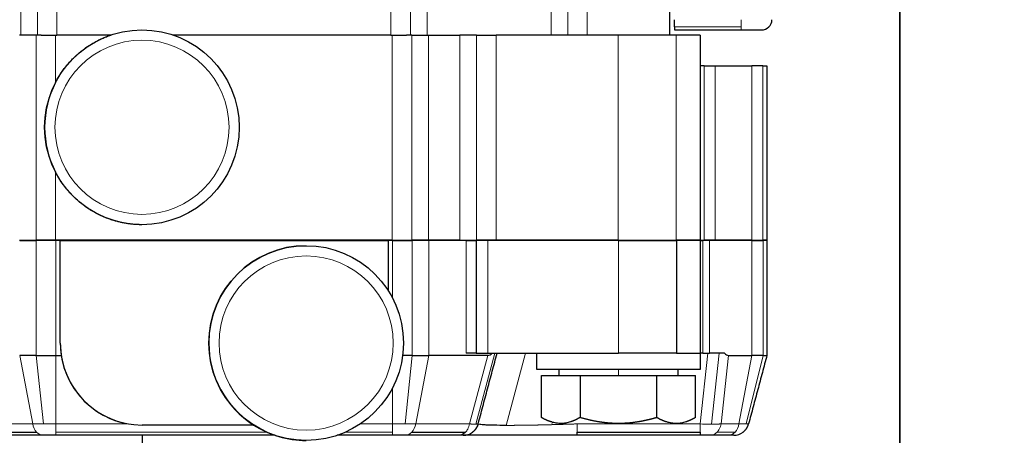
# Model space of a CAD drawing. Header units: inches. Extents: x 0 to 20790, y -12 to 14700.
# Tile 268 of 441: x 11325 to 11422, y 5758 to 5799. Entities that reach past the tile are written whole.
import ezdxf

# ---------------------------------------------------------------- set-up
doc = ezdxf.new("R2010")
doc.units = ezdxf.units.IN
doc.layers.add('1', color=7, linetype='Continuous', true_color=0xffffff)
doc.layers.add('254', color=7, linetype='Continuous', true_color=0xffffff)
doc.styles.add('latin_extended', font='simplex.shx')
doc.dimstyles.get("Standard").update_dxf_attribs({"dimtxt": 0.18, "dimasz": 0.18, "dimexe": 0.18, "dimexo": 0.0625, "dimgap": 0.09, "dimtad": 0, "dimtih": 1, "dimtoh": 1, "dimdec": 4, "dimzin": 0, "dimdsep": 46, "dimtxsty": 'Standard', "dimcen": 0.09, "dimadec": 0, "dimazin": 0, "dimtfac": 1, "dimtdec": 4, "dimtofl": 0, "dimtmove": 0, "dimatfit": 3, "dimfxl": 1, "dimtolj": 1, "dimtzin": 0, "dimarcsym": 0})

# ---------------------------------------------------------------- blocks, each defined once
blk = doc.blocks.new('_U11')
at = {"layer": '254', "color": 3, "linetype": 'Continuous', "lineweight": 13, "transparency": 16777216}
for p, q in [((10901.101, 7050.296), (12182.342, 7050.296)), ((12147.342, 6927.796), (12147.342, 4741.296)), ((10073.31, 4618.796), (12182.342, 4618.796))]:
    blk.add_line(p, q, dxfattribs=at)
at = {"layer": '254', "color": 3, "transparency": 16777216}
for points in [[(12167.758, 6927.796), (12126.925, 6927.796), (12147.342, 7050.296)], [(12126.925, 4741.296), (12167.758, 4741.296), (12147.342, 4618.796)]]:
    blk.add_solid(points, dxfattribs=at)
at = {"layer": 'Defpoints', "color": 0, "transparency": 16777216}
for p in [(10866.101, 7050.296), (10038.31, 4618.796), (12147.342, 4618.796)]:
    blk.add_point(p, dxfattribs=at)
at = {"layer": '254', "color": 2, "lineweight": 13, "transparency": 16777216, "insert": (11963.592, 5507.86), "char_height": 122.5, "attachment_point": 1, "rotation": 90, "style": 'latin_extended'}
blk.add_mtext('\\A1;2432', dxfattribs=at)

msp = doc.modelspace()

# ---------------------------------------------------------------- linework, layer by layer
at = {"layer": '1', "color": 110, "linetype": 'Continuous', "lineweight": 13}
for p, q in [((11325.475, 5943.796), (11325.475, 5797.296)), ((11327.098, 5797.296), (11327.098, 5943.796)), ((11329.011, 5797.296), (11329.011, 5943.796)), ((11361.609, 5943.796), (11361.609, 5797.296)), ((11363.522, 5943.796), (11363.522, 5797.296)), ((11365.144, 5797.296), (11365.144, 5943.796)), ((11377.255, 5941.768), (11377.255, 5797.296)), ((11378.878, 5797.296), (11378.878, 5939.898)), ((11380.791, 5797.296), (11380.791, 5937.692)), ((11395.81, 5798.796), (11395.81, 5798.089)), ((11395.81, 5798.089), (11389.31, 5798.089)), ((11395.81, 5797.796), (11395.81, 5798.089)), ((11326.968, 5777.296), (11326.968, 5797.296)), ((11328.881, 5792.679), (11328.881, 5797.296)), ((11361.739, 5797.296), (11361.739, 5777.296)), ((11363.652, 5777.296), (11363.652, 5797.296)), ((11365.274, 5797.296), (11365.274, 5777.296)), ((11368.345, 5797.296), (11368.345, 5777.296)), ((11369.968, 5777.296), (11369.968, 5797.296)), ((11371.881, 5797.296), (11371.881, 5777.296)), ((11383.81, 5797.296), (11383.81, 5777.296)), ((11389.467, 5777.296), (11389.467, 5797.296)), ((11392.191, 5777.296), (11392.191, 5794.296)), ((11393.274, 5794.296), (11393.274, 5777.296)), ((11396.845, 5794.296), (11396.845, 5777.296)), ((11397.929, 5777.296), (11397.929, 5794.296)), ((11328.881, 5777.296), (11328.881, 5783.914)), ((11326.996, 5777.246), (11326.996, 5766.046)), ((11328.91, 5766.046), (11328.91, 5777.246)), ((11345.325, 5777.246), (11345.325, 5777.296)), ((11361.768, 5771.631), (11361.768, 5777.246)), ((11363.681, 5777.246), (11363.681, 5766.046)), ((11365.303, 5766.046), (11365.303, 5777.246)), ((11368.958, 5766.246), (11368.958, 5777.246)), ((11371.079, 5777.246), (11371.079, 5766.246)), ((11383.834, 5777.246), (11383.834, 5777.296)), ((11392.06, 5777.246), (11392.06, 5766.246)), ((11392.71, 5766.246), (11392.71, 5777.246)), ((11396.866, 5766.046), (11396.866, 5777.246)), ((11397.949, 5777.246), (11397.949, 5766.046)), ((11329.339, 5767.246), (11329.339, 5767.246)), ((11326.641, 5759.358), (11325.374, 5766.046)), ((11327.682, 5759.358), (11326.996, 5766.046)), ((11328.91, 5766.046), (11328.909, 5759.358)), ((11362.995, 5759.358), (11363.681, 5766.046)), ((11365.303, 5766.046), (11364.035, 5759.358)), ((11369.285, 5759.358), (11371.078, 5766.046)), ((11369.906, 5759.329), (11371.76, 5766.246)), ((11374.767, 5766.246), (11372.882, 5759.215)), ((11391.798, 5759.358), (11392.563, 5766.246)), ((11393.672, 5766.246), (11392.904, 5759.329)), ((11394.59, 5766.046), (11393.847, 5759.358)), ((11396.866, 5766.046), (11395.598, 5759.358)), ((11396.293, 5759.358), (11397.949, 5766.046)), ((11383.834, 5764.096), (11383.834, 5764.696)), ((11361.767, 5762.862), (11361.767, 5759.358)), ((11322.983, 5759.358), (11326.641, 5759.358)), ((11326.641, 5759.358), (11327.682, 5759.358)), ((11328.909, 5759.358), (11327.682, 5759.358)), ((11328.909, 5759.358), (11336.006, 5759.358)), ((11361.767, 5759.358), (11358.634, 5759.358)), ((11361.767, 5759.358), (11362.995, 5759.358)), ((11364.035, 5759.358), (11362.995, 5759.358)), ((11364.035, 5759.358), (11369.285, 5759.358)), ((11379.788, 5759.358), (11379.798, 5759.397)), ((11379.788, 5759.358), (11391.798, 5759.358)), ((11393.847, 5759.358), (11395.598, 5759.358)), ((11395.598, 5759.358), (11396.293, 5759.358)), ((11396.524, 5759.358), (11396.293, 5759.358)), ((11328.909, 5758.556), (11349.5, 5758.556)), ((11357.178, 5758.556), (11361.767, 5758.556)), ((11393.468, 5758.556), (11395.219, 5758.556))]:
    msp.add_line(p, q, dxfattribs=at)
at = {"layer": '1', "color": 2, "linetype": 'Continuous', "lineweight": 25}
for p, q in [((11388.81, 5868.796), (11388.81, 5797.296)), ((11411.31, 5167.797), (11411.31, 5823.42)), ((11411.31, 5823.415), (11411.31, 5214.297)), ((11389.31, 5798.089), (11389.31, 5798.796)), ((11337.311, 5797.796), (11337.31, 5797.796)), ((11389.31, 5798.089), (11389.31, 5797.796)), ((11389.31, 5797.796), (11395.81, 5797.796)), ((11395.81, 5797.796), (11397.81, 5797.796)), ((11326.968, 5797.296), (11325.345, 5797.296)), ((11327.476, 5797.296), (11326.968, 5797.296)), ((11327.476, 5797.296), (11329.011, 5797.296)), ((11334.269, 5797.296), (11329.011, 5797.296)), ((11334.269, 5797.296), (11334.269, 5797.296)), ((11361.609, 5797.296), (11340.351, 5797.296)), ((11361.609, 5797.296), (11363.144, 5797.296)), ((11363.652, 5797.296), (11363.144, 5797.296)), ((11363.652, 5797.296), (11365.274, 5797.296)), ((11365.274, 5797.296), (11368.345, 5797.296)), ((11369.968, 5797.296), (11368.345, 5797.296)), ((11369.968, 5797.296), (11371.881, 5797.296)), ((11383.81, 5797.296), (11371.881, 5797.296)), ((11389.467, 5797.296), (11383.81, 5797.296)), ((11391.81, 5797.296), (11389.467, 5797.296)), ((11391.81, 5797.296), (11391.81, 5777.296)), ((11392.191, 5794.296), (11391.81, 5794.296)), ((11392.191, 5794.296), (11393.274, 5794.296)), ((11393.274, 5794.296), (11396.845, 5794.296)), ((11397.929, 5794.296), (11396.845, 5794.296)), ((11397.929, 5794.296), (11398.31, 5794.296)), ((11398.31, 5794.296), (11398.31, 5777.296)), ((11337.31, 5778.796), (11337.311, 5778.796)), ((11325.345, 5777.296), (11326.968, 5777.296)), ((11325.374, 5777.246), (11326.996, 5777.246)), ((11328.881, 5777.296), (11326.968, 5777.296)), ((11328.91, 5777.246), (11326.996, 5777.246)), ((11361.739, 5777.296), (11328.881, 5777.296)), ((11329.339, 5777.246), (11328.91, 5777.246)), ((11329.339, 5777.246), (11329.339, 5777.246)), ((11329.339, 5777.246), (11361.339, 5777.246)), ((11333.31, 5777.244), (11333.31, 5777.295)), ((11338.31, 5777.245), (11338.31, 5777.295)), ((11341.325, 5777.296), (11341.325, 5777.246)), ((11349.325, 5777.246), (11349.325, 5777.296)), ((11353.34, 5776.746), (11353.339, 5776.746)), ((11361.339, 5777.246), (11361.339, 5772.371)), ((11361.768, 5777.246), (11361.339, 5777.246)), ((11361.739, 5777.296), (11363.652, 5777.296)), ((11361.768, 5777.246), (11363.681, 5777.246)), ((11365.274, 5777.296), (11363.652, 5777.296)), ((11365.303, 5777.246), (11363.681, 5777.246)), ((11368.345, 5777.296), (11365.274, 5777.296)), ((11368.958, 5777.246), (11365.303, 5777.246)), ((11368.345, 5777.296), (11369.968, 5777.296)), ((11368.958, 5777.246), (11369.932, 5777.246)), ((11369.932, 5777.246), (11369.932, 5766.246)), ((11371.079, 5777.246), (11369.932, 5777.246)), ((11371.881, 5777.296), (11369.968, 5777.296)), ((11383.837, 5777.246), (11371.079, 5777.246)), ((11383.81, 5777.296), (11371.881, 5777.296)), ((11379.814, 5777.296), (11379.814, 5777.246)), ((11379.834, 5777.296), (11379.834, 5777.246)), ((11383.81, 5777.296), (11389.467, 5777.296)), ((11383.837, 5777.246), (11389.493, 5777.246)), ((11391.81, 5777.296), (11389.467, 5777.296)), ((11391.834, 5777.246), (11389.493, 5777.246)), ((11389.493, 5777.246), (11389.493, 5766.246)), ((11391.81, 5777.296), (11392.191, 5777.296)), ((11391.834, 5766.246), (11391.834, 5777.246)), ((11391.834, 5777.246), (11392.06, 5777.246)), ((11392.71, 5777.246), (11392.06, 5777.246)), ((11393.274, 5777.296), (11392.191, 5777.296)), ((11396.866, 5777.246), (11392.71, 5777.246)), ((11396.845, 5777.296), (11393.274, 5777.296)), ((11396.845, 5777.296), (11397.929, 5777.296)), ((11396.866, 5777.246), (11397.949, 5777.246)), ((11398.31, 5777.296), (11397.929, 5777.296)), ((11398.329, 5777.246), (11397.949, 5777.246)), ((11398.329, 5777.246), (11398.329, 5766.046)), ((11326.996, 5766.046), (11325.374, 5766.046)), ((11326.996, 5766.046), (11328.91, 5766.046)), ((11328.91, 5766.046), (11329.429, 5766.046)), ((11363.681, 5766.046), (11362.764, 5766.046)), ((11363.681, 5766.046), (11365.303, 5766.046)), ((11371.078, 5766.046), (11365.303, 5766.046)), ((11369.932, 5766.246), (11368.958, 5766.246)), ((11369.932, 5766.246), (11371.079, 5766.246)), ((11371.079, 5766.246), (11383.837, 5766.246)), ((11375.834, 5766.246), (11375.834, 5764.696)), ((11389.493, 5766.246), (11383.837, 5766.246)), ((11389.493, 5766.246), (11391.834, 5766.246)), ((11391.834, 5764.696), (11391.834, 5766.246)), ((11392.06, 5766.246), (11391.834, 5766.246)), ((11392.06, 5766.246), (11392.71, 5766.246)), ((11394.181, 5766.246), (11392.71, 5766.246)), ((11394.59, 5766.046), (11396.866, 5766.046)), ((11397.949, 5766.046), (11396.866, 5766.046)), ((11397.949, 5766.046), (11398.329, 5766.046)), ((11375.834, 5764.696), (11391.834, 5764.696)), ((11376.327, 5764.096), (11380.078, 5764.096)), ((11376.327, 5759.978), (11376.327, 5764.096)), ((11378.019, 5764.696), (11378.019, 5764.096)), ((11380.078, 5764.096), (11387.591, 5764.096)), ((11380.078, 5764.096), (11380.078, 5759.978)), ((11387.591, 5764.096), (11391.342, 5764.096)), ((11387.591, 5759.978), (11387.591, 5764.096)), ((11389.649, 5764.096), (11389.649, 5764.696)), ((11391.342, 5759.978), (11391.342, 5764.096)), ((11348.215, 5759.246), (11337.339, 5759.246)), ((11376.314, 5759.986), (11376.327, 5759.978)), ((11377.334, 5759.396), (11377.356, 5759.384)), ((11396.537, 5759.358), (11396.524, 5759.358)), ((11323.361, 5758.556), (11327.019, 5758.556)), ((11327.665, 5758.246), (11324.007, 5758.246)), ((11328.909, 5758.246), (11327.665, 5758.246)), ((11350.297, 5758.246), (11328.909, 5758.246)), ((11337.325, 5758.246), (11337.325, 5756.646)), ((11361.767, 5758.246), (11356.381, 5758.246)), ((11363.01, 5758.246), (11361.767, 5758.246)), ((11368.261, 5758.246), (11363.01, 5758.246)), ((11363.656, 5758.556), (11368.906, 5758.556)), ((11368.685, 5758.246), (11368.261, 5758.246)), ((11379.788, 5758.246), (11368.683, 5758.246)), ((11379.787, 5758.247), (11379.788, 5758.556)), ((11379.788, 5758.556), (11391.798, 5758.556)), ((11391.798, 5758.246), (11379.788, 5758.246)), ((11391.798, 5758.556), (11391.798, 5758.247)), ((11392.822, 5758.246), (11391.798, 5758.246)), ((11394.574, 5758.246), (11392.822, 5758.246)), ((11395.088, 5758.246), (11394.574, 5758.246))]:
    msp.add_line(p, q, dxfattribs=at)
for start, end in [(315, 0), (270, 315)]:
    msp.add_arc((11397.81, 5798.796), 1, start, end, dxfattribs=at)
for centre in [(11337.311, 5788.297), (11353.34, 5767.247)]:
    msp.add_ellipse(centre, major_axis=(0, -9.5), ratio=1, dxfattribs=at)
at = {"layer": '1', "color": 110, "linetype": 'Continuous', "lineweight": 13}
for centre in [(11337.311, 5788.297), (11353.34, 5767.247)]:
    msp.add_ellipse(centre, major_axis=(0, -8.5), ratio=1, dxfattribs=at)
at = {"layer": '1', "color": 2, "linetype": 'Continuous', "lineweight": 25}
for centre, major_axis, ratio, start_param, end_param in [((11337.31, 5788.296), (0, 9.5), 1, 1.091362, 1.57049), ((11337.31, 5788.297), (0, 9.5), 1, 1.570541, 2.050231), ((11353.339, 5767.247), (0, -9.5), 1, 3.141599, 4.712083), ((11337.339, 5767.246), (0, -8), 1, 4.712389, 6.283185), ((11337.339, 5767.246), (0, -8), 1, 4.712389, 4.862957), ((11353.339, 5767.246), (0, -9.5), 1, 4.712083, 5.713564), ((11337.339, 5767.246), (5.656, 5.659), 0.999918, 2.506457, 3.759328), ((11353.339, 5767.246), (0, 9.5), 1, 2.571971, 3.14163), ((11395.088, 5759.746), (0, 1.5), 1, 3.141593, 3.796091)]:
    msp.add_ellipse(centre, major_axis=major_axis, ratio=ratio, start_param=start_param, end_param=end_param, dxfattribs=at)
at = {"layer": '1', "color": 110, "linetype": 'Continuous', "lineweight": 13}
for centre, major_axis, ratio, start_param, end_param in [((11327.665, 5759.746), (0, 1.5), 0.70689, 1.832596, 2.487094), ((11328.909, 5759.746), (0, 1.5), 0.000306, 3.796091, 4.45059), ((11361.767, 5759.746), (0, 1.5), 0.000306, 3.796091, 4.45059), ((11363.01, 5759.746), (0, 1.5), 0.707323, 3.796091, 4.45059), ((11394.574, 5759.746), (0, -1.5), 0.707323, 0.654498, 1.308997), ((11327.665, 5759.746), (0, 1.5), 0.70689, 2.487094, 3.141593), ((11328.909, 5759.746), (0, -1.5), 0.000306, 0, 0.654498), ((11361.767, 5759.746), (0, 1.5), 0.000306, 3.141593, 3.796091), ((11363.01, 5759.746), (0, -1.5), 0.707323, 0, 0.654498), ((11394.574, 5759.746), (0, 1.5), 0.707323, 3.141593, 3.796091)]:
    msp.add_ellipse(centre, major_axis=major_axis, ratio=ratio, start_param=start_param, end_param=end_param, dxfattribs=at)
at = {"layer": '1', "color": 2, "linetype": 'Continuous', "lineweight": 25}
for points, degree in [([(11328.881, 5792.679), (11329.73, 5794.312), (11332.524, 5796.707), (11334.269, 5797.296)], 2), ([(11329.339, 5767.246), (11329.339, 5777.246)], 1), ([(11329.339, 5767.246), (11329.339, 5777.246)], 1), ([(11370.122, 5759.316), (11371.979, 5766.246)], 1), ([(11371.078, 5766.046), (11371.225, 5766.046), (11371.364, 5766.13), (11371.487, 5766.246)], 3), ([(11394.181, 5766.246), (11394.304, 5766.129), (11394.443, 5766.046), (11394.59, 5766.046)], 3), ([(11398.329, 5766.046), (11396.537, 5759.358)], 1), ([(11395.997, 5758.553), (11396.405, 5758.871), (11396.523, 5759.358)], 2)]:
    msp.add_open_spline(points, degree=degree, dxfattribs=at)
for points, degree, knots in [([(11337.309, 5778.794), (11336.771, 5778.796), (11333.873, 5779.129), (11329.973, 5781.813), (11328.881, 5783.914)], 2, [0, 0, 0, 0.104143, 0.552072, 1, 1, 1]), ([(11370.133, 5759.358), (11370.132, 5759.353), (11370.106, 5759.336), (11370.008, 5759.329), (11369.906, 5759.329)], 3, [0, 0, 0, 0, 0.295811, 1, 1, 1, 1]), ([(11372.882, 5759.215), (11372.44, 5759.215), (11372.042, 5759.218), (11371.525, 5759.227), (11371.365, 5759.231), (11371.074, 5759.241), (11370.679, 5759.257), (11370.236, 5759.295), (11370.125, 5759.336), (11370.132, 5759.358)], 3, [0, 0, 0, 0, 0.25, 0.25, 0.375, 0.375, 0.5, 0.75, 1, 1, 1, 1]), ([(11380.078, 5759.978), (11380.067, 5759.972), (11380.045, 5759.959), (11380.012, 5759.941), (11379.979, 5759.922), (11379.946, 5759.904), (11379.913, 5759.886), (11379.881, 5759.869), (11379.848, 5759.852), (11379.816, 5759.835), (11379.784, 5759.819), (11379.751, 5759.802), (11379.719, 5759.787), (11379.687, 5759.771), (11379.655, 5759.756), (11379.623, 5759.741), (11379.591, 5759.726), (11379.56, 5759.712), (11379.528, 5759.698), (11379.496, 5759.684), (11379.465, 5759.671), (11379.433, 5759.658), (11379.402, 5759.645), (11379.37, 5759.633), (11379.339, 5759.621), (11379.307, 5759.609), (11379.276, 5759.597), (11379.245, 5759.586), (11379.214, 5759.575), (11379.182, 5759.565), (11379.084, 5759.533), (11378.921, 5759.486), (11378.69, 5759.437), (11378.461, 5759.407), (11378.229, 5759.395), (11377.995, 5759.402), (11377.758, 5759.43), (11377.52, 5759.477), (11377.34, 5759.527), (11377.218, 5759.566), (11377.156, 5759.588), (11377.093, 5759.61), (11377.031, 5759.634), (11376.968, 5759.659), (11376.905, 5759.686), (11376.842, 5759.713), (11376.779, 5759.742), (11376.715, 5759.772), (11376.651, 5759.803), (11376.587, 5759.836), (11376.522, 5759.87), (11376.458, 5759.905), (11376.392, 5759.941), (11376.349, 5759.966), (11376.327, 5759.978)], 3, [0, 0, 0, 0, 0.00904, 0.018043, 0.027009, 0.035939, 0.044834, 0.053694, 0.06252, 0.071313, 0.080073, 0.088802, 0.097499, 0.106167, 0.114805, 0.123415, 0.131996, 0.140551, 0.149079, 0.157583, 0.166061, 0.174516, 0.182949, 0.191359, 0.199749, 0.208118, 0.216469, 0.224801, 0.233116, 0.241414, 0.249697, 0.311305, 0.371916, 0.432011, 0.49209, 0.554427, 0.616638, 0.679323, 0.743062, 0.759642, 0.776265, 0.79294, 0.809675, 0.826479, 0.843359, 0.860324, 0.877382, 0.89454, 0.911806, 0.929187, 0.94669, 0.964323, 0.98209, 1, 1, 1, 1]), ([(11383.834, 5759.396), (11383.816, 5759.397), (11383.781, 5759.397), (11383.727, 5759.397), (11383.673, 5759.398), (11383.62, 5759.398), (11383.566, 5759.4), (11383.512, 5759.401), (11383.459, 5759.403), (11383.405, 5759.405), (11383.351, 5759.407), (11383.298, 5759.409), (11383.244, 5759.412), (11383.19, 5759.415), (11383.136, 5759.418), (11383.083, 5759.421), (11383.029, 5759.425), (11382.975, 5759.429), (11382.921, 5759.433), (11382.867, 5759.438), (11382.813, 5759.442), (11382.759, 5759.447), (11382.705, 5759.453), (11382.651, 5759.458), (11382.597, 5759.464), (11382.543, 5759.47), (11382.489, 5759.476), (11382.434, 5759.483), (11382.38, 5759.489), (11382.325, 5759.496), (11382.271, 5759.504), (11382.216, 5759.511), (11382.161, 5759.519), (11382.106, 5759.527), (11382.051, 5759.535), (11381.996, 5759.544), (11381.92, 5759.556), (11381.821, 5759.572), (11381.7, 5759.593), (11381.579, 5759.616), (11381.457, 5759.639), (11381.335, 5759.664), (11381.212, 5759.69), (11381.089, 5759.717), (11380.965, 5759.746), (11380.84, 5759.775), (11380.715, 5759.806), (11380.589, 5759.838), (11380.462, 5759.871), (11380.335, 5759.906), (11380.206, 5759.941), (11380.121, 5759.966), (11380.078, 5759.978)], 3, [0, 0, 0, 0, 0.014092, 0.028177, 0.042257, 0.056335, 0.07041, 0.084484, 0.09856, 0.112638, 0.126719, 0.140805, 0.154898, 0.168998, 0.183108, 0.197228, 0.21136, 0.225506, 0.239666, 0.253842, 0.268035, 0.282247, 0.296479, 0.310732, 0.325007, 0.339307, 0.353631, 0.367982, 0.382361, 0.396768, 0.411205, 0.425674, 0.440175, 0.45471, 0.46928, 0.483886, 0.498529, 0.530489, 0.562616, 0.594921, 0.627414, 0.660107, 0.693008, 0.726128, 0.759476, 0.79306, 0.82689, 0.860973, 0.895319, 0.929933, 0.964825, 1, 1, 1, 1]), ([(11387.591, 5759.978), (11387.569, 5759.972), (11387.524, 5759.959), (11387.458, 5759.94), (11387.392, 5759.922), (11387.325, 5759.903), (11387.259, 5759.886), (11387.194, 5759.868), (11387.128, 5759.851), (11387.063, 5759.834), (11386.998, 5759.817), (11386.933, 5759.801), (11386.868, 5759.785), (11386.803, 5759.769), (11386.739, 5759.754), (11386.675, 5759.739), (11386.611, 5759.724), (11386.547, 5759.71), (11386.483, 5759.696), (11386.419, 5759.682), (11386.356, 5759.669), (11386.293, 5759.656), (11386.23, 5759.643), (11386.167, 5759.631), (11386.104, 5759.619), (11386.041, 5759.607), (11385.978, 5759.595), (11385.916, 5759.584), (11385.854, 5759.573), (11385.791, 5759.563), (11385.714, 5759.55), (11385.622, 5759.536), (11385.515, 5759.52), (11385.409, 5759.505), (11385.303, 5759.491), (11385.197, 5759.478), (11385.091, 5759.466), (11384.986, 5759.455), (11384.88, 5759.445), (11384.776, 5759.435), (11384.671, 5759.427), (11384.566, 5759.42), (11384.461, 5759.414), (11384.357, 5759.408), (11384.252, 5759.404), (11384.148, 5759.401), (11384.043, 5759.398), (11383.939, 5759.397), (11383.869, 5759.397), (11383.834, 5759.396)], 3, [0, 0, 0, 0, 0.018211, 0.036345, 0.054404, 0.072387, 0.090298, 0.108135, 0.125901, 0.143596, 0.161222, 0.178779, 0.196269, 0.213693, 0.231051, 0.248346, 0.265579, 0.28275, 0.299861, 0.316913, 0.333908, 0.350846, 0.36773, 0.38456, 0.401338, 0.418066, 0.434744, 0.451375, 0.467959, 0.484499, 0.500995, 0.529461, 0.55779, 0.585992, 0.614074, 0.642045, 0.669915, 0.697694, 0.72539, 0.753014, 0.780574, 0.808082, 0.835546, 0.862978, 0.890386, 0.917783, 0.945177, 0.972579, 1, 1, 1, 1]), ([(11391.342, 5759.978), (11391.331, 5759.972), (11391.309, 5759.959), (11391.276, 5759.941), (11391.243, 5759.922), (11391.21, 5759.904), (11391.178, 5759.887), (11391.145, 5759.869), (11391.113, 5759.852), (11391.08, 5759.835), (11391.048, 5759.819), (11391.016, 5759.803), (11390.984, 5759.787), (11390.952, 5759.771), (11390.92, 5759.756), (11390.888, 5759.741), (11390.856, 5759.727), (11390.824, 5759.712), (11390.792, 5759.698), (11390.761, 5759.685), (11390.729, 5759.671), (11390.697, 5759.658), (11390.666, 5759.645), (11390.634, 5759.633), (11390.603, 5759.621), (11390.572, 5759.609), (11390.54, 5759.597), (11390.509, 5759.586), (11390.477, 5759.575), (11390.446, 5759.565), (11390.348, 5759.533), (11390.185, 5759.486), (11389.955, 5759.437), (11389.727, 5759.407), (11389.496, 5759.395), (11389.262, 5759.402), (11389.025, 5759.429), (11388.788, 5759.476), (11388.609, 5759.525), (11388.487, 5759.564), (11388.425, 5759.586), (11388.362, 5759.608), (11388.3, 5759.632), (11388.237, 5759.657), (11388.173, 5759.684), (11388.11, 5759.712), (11388.046, 5759.741), (11387.982, 5759.771), (11387.918, 5759.802), (11387.853, 5759.835), (11387.788, 5759.869), (11387.723, 5759.904), (11387.657, 5759.94), (11387.613, 5759.966), (11387.591, 5759.978)], 3, [0, 0, 0, 0, 0.009019, 0.018002, 0.026948, 0.03586, 0.044737, 0.05358, 0.062392, 0.071171, 0.07992, 0.088638, 0.097328, 0.105989, 0.114623, 0.123231, 0.131814, 0.140372, 0.148907, 0.15742, 0.165911, 0.174382, 0.182833, 0.191267, 0.199683, 0.208082, 0.216467, 0.224838, 0.233196, 0.241542, 0.249877, 0.311299, 0.371721, 0.431655, 0.491631, 0.553705, 0.615706, 0.678192, 0.7417, 0.758271, 0.774904, 0.791606, 0.808385, 0.825249, 0.842204, 0.859257, 0.876415, 0.893685, 0.911074, 0.928586, 0.94623, 0.964009, 0.981931, 1, 1, 1, 1]), ([(11368.906, 5758.556), (11368.88, 5758.528), (11368.744, 5758.394), (11368.525, 5758.273), (11368.327, 5758.246), (11368.261, 5758.246)], 3, [0, 0, 0, 0, 0.142882, 0.714294, 1, 1, 1, 1]), ([(11368.685, 5758.246), (11368.766, 5758.246), (11368.848, 5758.253), (11369.01, 5758.28), (11369.089, 5758.3), (11369.244, 5758.353), (11369.319, 5758.385), (11369.464, 5758.462), (11369.533, 5758.507), (11369.598, 5758.556)], 3, [0, 0, 0, 0, 0.25, 0.25, 0.5, 0.5, 0.75, 0.75, 1, 1, 1, 1])]:
    msp.add_open_spline(points, degree=degree, knots=knots, dxfattribs=at)
at = {"layer": '1', "color": 110, "linetype": 'Continuous', "lineweight": 13}
msp.add_open_spline([(11383.837, 5766.246), (11383.837, 5777.246)], degree=1, dxfattribs=at)
for points, knots in [([(11369.285, 5759.358), (11369.251, 5759.178), (11369.149, 5758.877), (11368.985, 5758.642), (11368.906, 5758.556)], [0, 0, 0, 0, 0.571445, 1, 1, 1, 1]), ([(11369.285, 5759.358), (11369.291, 5759.358), (11369.303, 5759.357), (11369.32, 5759.356), (11369.337, 5759.355), (11369.354, 5759.353), (11369.371, 5759.352), (11369.387, 5759.351), (11369.404, 5759.35), (11369.42, 5759.349), (11369.436, 5759.348), (11369.452, 5759.347), (11369.468, 5759.346), (11369.483, 5759.345), (11369.499, 5759.344), (11369.514, 5759.343), (11369.529, 5759.342), (11369.544, 5759.341), (11369.559, 5759.34), (11369.573, 5759.339), (11369.588, 5759.339), (11369.602, 5759.338), (11369.616, 5759.337), (11369.63, 5759.337), (11369.643, 5759.336), (11369.657, 5759.335), (11369.67, 5759.335), (11369.683, 5759.334), (11369.696, 5759.334), (11369.709, 5759.333), (11369.722, 5759.333), (11369.734, 5759.332), (11369.746, 5759.332), (11369.758, 5759.331), (11369.77, 5759.331), (11369.782, 5759.331), (11369.793, 5759.33), (11369.804, 5759.33), (11369.815, 5759.33), (11369.826, 5759.33), (11369.837, 5759.329), (11369.847, 5759.329), (11369.858, 5759.329), (11369.868, 5759.329), (11369.877, 5759.329), (11369.887, 5759.329), (11369.897, 5759.329), (11369.903, 5759.329), (11369.906, 5759.329)], [0, 0, 0, 0, 0.022024, 0.044046, 0.066068, 0.088087, 0.110103, 0.132114, 0.154121, 0.176123, 0.198118, 0.220105, 0.242084, 0.264055, 0.286015, 0.307965, 0.329903, 0.35183, 0.373743, 0.395642, 0.417526, 0.439395, 0.461247, 0.483083, 0.5049, 0.526699, 0.548478, 0.570237, 0.591975, 0.613691, 0.635384, 0.657055, 0.678701, 0.700322, 0.721917, 0.743486, 0.765028, 0.786543, 0.808028, 0.829485, 0.850911, 0.872307, 0.893672, 0.915004, 0.936304, 0.95757, 0.978802, 1, 1, 1, 1]), ([(11370.132, 5759.358), (11370.064, 5759.105), (11369.896, 5758.812), (11369.648, 5758.596), (11369.596, 5758.556)], [0, 0, 0, 0, 0.799922, 1, 1, 1, 1]), ([(11372.882, 5759.215), (11372.894, 5759.215), (11372.917, 5759.215), (11372.952, 5759.215), (11372.988, 5759.215), (11373.024, 5759.215), (11373.06, 5759.215), (11373.096, 5759.215), (11373.132, 5759.215), (11373.169, 5759.215), (11373.205, 5759.216), (11373.242, 5759.216), (11373.28, 5759.216), (11373.317, 5759.216), (11373.355, 5759.216), (11373.392, 5759.216), (11373.431, 5759.217), (11373.469, 5759.217), (11373.507, 5759.217), (11373.546, 5759.217), (11373.585, 5759.218), (11373.624, 5759.218), (11373.663, 5759.218), (11373.703, 5759.219), (11373.742, 5759.219), (11373.782, 5759.219), (11373.822, 5759.22), (11373.863, 5759.22), (11373.903, 5759.22), (11373.944, 5759.221), (11373.985, 5759.221), (11374.026, 5759.221), (11374.067, 5759.222), (11374.109, 5759.222), (11374.15, 5759.223), (11374.192, 5759.223), (11374.234, 5759.224), (11374.276, 5759.224), (11374.319, 5759.225), (11374.361, 5759.225), (11374.404, 5759.226), (11374.447, 5759.226), (11374.49, 5759.227), (11374.533, 5759.227), (11374.577, 5759.228), (11374.62, 5759.228), (11374.664, 5759.229), (11374.708, 5759.23), (11374.752, 5759.23), (11374.796, 5759.231), (11374.841, 5759.231), (11374.885, 5759.232), (11374.93, 5759.233), (11374.975, 5759.233), (11375.02, 5759.234), (11375.066, 5759.235), (11375.111, 5759.235), (11375.156, 5759.236), (11375.202, 5759.237), (11375.248, 5759.238), (11375.294, 5759.238), (11375.34, 5759.239), (11375.386, 5759.24), (11375.433, 5759.241), (11375.479, 5759.241), (11375.526, 5759.242), (11375.573, 5759.243), (11375.62, 5759.244), (11375.667, 5759.245), (11375.714, 5759.246), (11375.762, 5759.247), (11375.809, 5759.248), (11375.857, 5759.249), (11375.904, 5759.249), (11375.952, 5759.25), (11376, 5759.251), (11376.06, 5759.253), (11376.131, 5759.254), (11376.214, 5759.256), (11376.298, 5759.258), (11376.383, 5759.26), (11376.468, 5759.262), (11376.554, 5759.264), (11376.64, 5759.266), (11376.727, 5759.268), (11376.815, 5759.27), (11376.903, 5759.272), (11376.992, 5759.275), (11377.082, 5759.277), (11377.172, 5759.279), (11377.262, 5759.282), (11377.354, 5759.284), (11377.445, 5759.287), (11377.538, 5759.289), (11377.63, 5759.292), (11377.724, 5759.294), (11377.818, 5759.297), (11377.912, 5759.299), (11378.007, 5759.302), (11378.102, 5759.305), (11378.198, 5759.308), (11378.294, 5759.311), (11378.391, 5759.313), (11378.488, 5759.316), (11378.586, 5759.319), (11378.684, 5759.322), (11378.783, 5759.325), (11378.882, 5759.328), (11378.981, 5759.332), (11379.081, 5759.335), (11379.181, 5759.338), (11379.281, 5759.341), (11379.382, 5759.344), (11379.483, 5759.348), (11379.584, 5759.351), (11379.686, 5759.355), (11379.754, 5759.357), (11379.788, 5759.358)], [0, 0, 0, 0, 0.00647, 0.012947, 0.01943, 0.025919, 0.032415, 0.038916, 0.045424, 0.051938, 0.058457, 0.064983, 0.071514, 0.078052, 0.084595, 0.091144, 0.097698, 0.104258, 0.110824, 0.117395, 0.123971, 0.130553, 0.13714, 0.143733, 0.15033, 0.156933, 0.163541, 0.170154, 0.176771, 0.183394, 0.190022, 0.196654, 0.203291, 0.209932, 0.216579, 0.223229, 0.229885, 0.236544, 0.243208, 0.249876, 0.256548, 0.263225, 0.269905, 0.27659, 0.283278, 0.28997, 0.296666, 0.303366, 0.310069, 0.316776, 0.323487, 0.330201, 0.336918, 0.343639, 0.350363, 0.35709, 0.36382, 0.370553, 0.377289, 0.384028, 0.39077, 0.397515, 0.404262, 0.411012, 0.417765, 0.42452, 0.431277, 0.438037, 0.444799, 0.451564, 0.45833, 0.465099, 0.471869, 0.478641, 0.485416, 0.492192, 0.49897, 0.510584, 0.522249, 0.533962, 0.545725, 0.557537, 0.569397, 0.581307, 0.593264, 0.605271, 0.617325, 0.629427, 0.641577, 0.653775, 0.666019, 0.678311, 0.69065, 0.703035, 0.715466, 0.727944, 0.740467, 0.753035, 0.765649, 0.778307, 0.79101, 0.803757, 0.816547, 0.829381, 0.842258, 0.855178, 0.86814, 0.881144, 0.89419, 0.907276, 0.920404, 0.933572, 0.946779, 0.960026, 0.973312, 0.986637, 1, 1, 1, 1]), ([(11379.788, 5758.556), (11379.788, 5758.596), (11379.788, 5758.812), (11379.788, 5759.105), (11379.788, 5759.358)], [0, 0, 0, 0, 0.200078, 1, 1, 1, 1]), ([(11392.904, 5759.329), (11392.834, 5759.329), (11392.479, 5759.331), (11392.101, 5759.343), (11391.798, 5759.358)], [0, 0, 0, 0, 0.199877, 1, 1, 1, 1]), ([(11392.904, 5759.329), (11392.913, 5759.329), (11392.93, 5759.329), (11392.955, 5759.329), (11392.981, 5759.329), (11393.006, 5759.329), (11393.031, 5759.329), (11393.057, 5759.329), (11393.082, 5759.33), (11393.107, 5759.33), (11393.132, 5759.33), (11393.157, 5759.33), (11393.182, 5759.331), (11393.207, 5759.331), (11393.231, 5759.332), (11393.256, 5759.332), (11393.28, 5759.333), (11393.305, 5759.333), (11393.329, 5759.334), (11393.353, 5759.335), (11393.377, 5759.335), (11393.401, 5759.336), (11393.425, 5759.337), (11393.448, 5759.337), (11393.472, 5759.338), (11393.495, 5759.339), (11393.518, 5759.34), (11393.541, 5759.341), (11393.564, 5759.342), (11393.587, 5759.343), (11393.61, 5759.344), (11393.632, 5759.345), (11393.654, 5759.346), (11393.677, 5759.348), (11393.698, 5759.349), (11393.72, 5759.35), (11393.742, 5759.351), (11393.763, 5759.353), (11393.784, 5759.354), (11393.805, 5759.355), (11393.826, 5759.357), (11393.84, 5759.358), (11393.847, 5759.358)], [0, 0, 0, 0, 0.024416, 0.048876, 0.073379, 0.097925, 0.122511, 0.147138, 0.171803, 0.196507, 0.221247, 0.246023, 0.270833, 0.295677, 0.320553, 0.34546, 0.370397, 0.395363, 0.420356, 0.445376, 0.470421, 0.49549, 0.520582, 0.545695, 0.570829, 0.595982, 0.621152, 0.64634, 0.671542, 0.696759, 0.721989, 0.74723, 0.772482, 0.797742, 0.823011, 0.848285, 0.873566, 0.89885, 0.924136, 0.949425, 0.974713, 1, 1, 1, 1]), ([(11393.468, 5758.556), (11393.547, 5758.642), (11393.711, 5758.877), (11393.813, 5759.178), (11393.847, 5759.358)], [0, 0, 0, 0, 0.428555, 1, 1, 1, 1]), ([(11392.822, 5758.246), (11392.888, 5758.246), (11393.087, 5758.273), (11393.306, 5758.394), (11393.442, 5758.528), (11393.468, 5758.556)], [0, 0, 0, 0, 0.285706, 0.857118, 1, 1, 1, 1])]:
    msp.add_open_spline(points, degree=3, knots=knots, dxfattribs=at)
at = {"layer": '1', "color": 2, "linetype": 'Continuous', "lineweight": 25}
msp.add_rational_spline([(11370.134, 5759.358), (11370.002, 5758.866), (11369.598, 5758.556)], [0.857220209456, 0.876726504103, 1], degree=2, dxfattribs=at)
at = {"layer": '1', "color": 110, "linetype": 'Continuous', "lineweight": 13}
msp.add_rational_spline([(11391.798, 5758.556), (11391.798, 5758.866), (11391.798, 5759.358)], [1, 0.876726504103, 0.857220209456], degree=2, dxfattribs=at)

# ---------------------------------------------------------------- dimensions: what is measured, and where the dimension line sits
at = {"layer": '254', "color": 2, "linetype": 'Continuous', "lineweight": 13}
dim = msp.add_linear_dim(base=(12147.341658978, 4618.796493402), p1=(10866.10138985, 7050.296493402), p2=(10038.309914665, 4618.796493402), angle=90, dimstyle='Standard', override={"dimscale": 35, "dimtxt": 3.5, "dimasz": 3.5, "dimexe": 1, "dimexo": 1, "dimgap": 1.75, "dimtad": 1, "dimtih": 0, "dimtoh": 0, "dimdec": 0, "dimlfac": 1, "dimzin": 8, "dimdsep": 46, "dimlunit": 2, "dimtxsty": 'latin_extended', "dimsah": 1, "dimse1": 0, "dimse2": 0, "dimsd1": 0, "dimsd2": 0, "dimclrd": 3, "dimclre": 3, "dimclrt": 2, "dimtol": 0, "dimtm": -0.1, "dimtfac": 0.714286, "dimtdec": 3, "dimtofl": 1, "dimtmove": 0, "dimtzin": 8, "dimlwd": 13, "dimlwe": 13}, dxfattribs=at)
dim.commit()
dim.dimension.update_dxf_attribs({"geometry": '_U11', "text_midpoint": (12147.341658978, 5723.693359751), "dimtype": 160})

doc.saveas('drawing.dxf')
